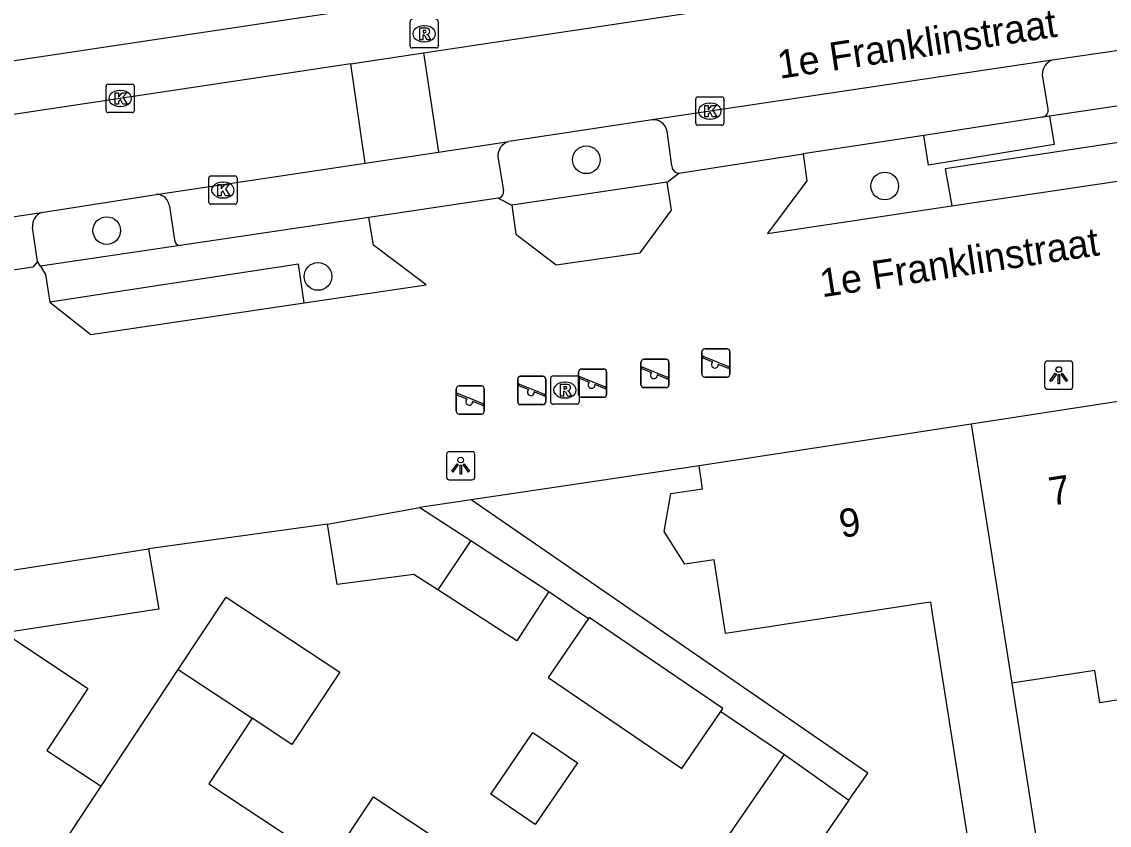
# Model space of a CAD drawing. Extents: x 159280 to 160375, y 384531 to 385872.
# Drawn here: x 159979.67 to 160018.12, y 384916.91 to 384945.31 of the extents above; entities that cross this region are included whole.
import ezdxf

# ---------------------------------------------------------------- set-up
doc = ezdxf.new("R2010")
doc.units = 0
for name, color, linetype in [('IMGEO_Boom', 7, 'Continuous'), ('IMGEO_Groenvoorziening', 7, 'Continuous'), ('IMGEO_Haag', 7, 'Continuous'), ('IMGEO_Kolk', 7, 'Continuous'), ('IMGEO_Lichtpunt', 7, 'Continuous'), ('IMGEO_Muur', 7, 'Continuous'), ('IMGEO_Openbare_ruimte_label', 7, 'Continuous'), ('IMGEO_Pand', 7, 'Continuous'), ('IMGEO_Pand_nummerreeks', 7, 'Continuous'), ('IMGEO_Parkeervlak_open', 7, 'Continuous'), ('IMGEO_Rijbaan_lokaal_open', 7, 'Continuous'), ('IMGEO_Rioolput', 7, 'Continuous'), ('IMGEO_Speelvoorziening', 7, 'Continuous'), ('IMGEO_Voetpad_open', 7, 'Continuous')]:
    doc.layers.add(name, color=color, linetype=linetype)

msp = doc.modelspace()

# ---------------------------------------------------------------- linework, layer by layer
at = {"layer": 'IMGEO_Boom'}
for centre in [(159999.633, 384940.428), (160010.186, 384939.502), (159982.677, 384937.926), (159990.146, 384936.304)]:
    msp.add_circle(centre, 0.489, dxfattribs=at)
at = {"layer": 'IMGEO_Groenvoorziening'}
for points in [[(160020.844, 384942.686), (160016.009, 384941.971)], [(159985.275, 384937.401), (159980.33, 384936.67)]]:
    msp.add_lwpolyline(points, dxfattribs=at)
at = {"layer": 'IMGEO_Haag'}
for points in [[(160020.938, 384941.416), (160012.317, 384940.106), (160012.552, 384938.798)], [(160002.494, 384939.636), (159996.998, 384938.821)], [(159989.658, 384935.367), (159989.46, 384936.74), (159980.663, 384935.394)]]:
    msp.add_lwpolyline(points, dxfattribs=at)
at = {"layer": 'IMGEO_Kolk'}
for p, q in [((159982.65, 384942.17), (159982.65, 384943.022)), ((159982.725, 384943.096), (159983.577, 384943.096)), ((159983.651, 384943.022), (159983.651, 384942.17)), ((159983.138, 384942.876), (159983.163, 384942.876)), ((160003.5, 384941.722), (160003.5, 384942.574)), ((160003.575, 384942.648), (160004.427, 384942.648)), ((160004.501, 384942.574), (160004.501, 384941.722)), ((159983.161, 384942.316), (159983.136, 384942.316)), ((160003.988, 384942.428), (160004.013, 384942.428)), ((159983.577, 384942.096), (159982.725, 384942.096)), ((160004.011, 384941.868), (160003.986, 384941.868)), ((160004.427, 384941.648), (160003.575, 384941.648)), ((159986.358, 384939.858), (159987.21, 384939.858)), ((159986.283, 384938.932), (159986.283, 384939.784)), ((159986.771, 384939.638), (159986.796, 384939.638)), ((159987.284, 384939.784), (159987.284, 384938.932)), ((159987.21, 384938.858), (159986.358, 384938.858)), ((159986.794, 384939.078), (159986.769, 384939.078))]:
    msp.add_line(p, q, dxfattribs=at)
for points in [[(159982.65, 384942.17), (159982.65, 384943.022)], [(159982.725, 384943.096), (159983.577, 384943.096)], [(159983.651, 384943.022), (159983.651, 384942.17)], [(159982.971, 384942.796), (159983.094, 384942.796), (159983.094, 384942.645), (159983.224, 384942.796), (159983.388, 384942.796), (159983.242, 384942.645), (159983.395, 384942.396), (159983.243, 384942.396), (159983.158, 384942.56), (159983.094, 384942.493), (159983.094, 384942.396), (159982.971, 384942.396), (159982.971, 384942.796)], [(160003.5, 384941.722), (160003.5, 384942.574)], [(160003.575, 384942.648), (160004.427, 384942.648)], [(160004.501, 384942.574), (160004.501, 384941.722)], [(160003.821, 384942.348), (160003.944, 384942.348), (160003.944, 384942.197), (160004.074, 384942.348), (160004.238, 384942.348), (160004.092, 384942.197), (160004.245, 384941.948), (160004.093, 384941.948), (160004.008, 384942.112), (160003.944, 384942.045), (160003.944, 384941.948), (160003.821, 384941.948), (160003.821, 384942.348)], [(159983.577, 384942.096), (159982.725, 384942.096)], [(160004.427, 384941.648), (160003.575, 384941.648)], [(159986.358, 384939.858), (159987.21, 384939.858)], [(159986.283, 384938.932), (159986.283, 384939.784)], [(159986.604, 384939.558), (159986.727, 384939.558), (159986.727, 384939.407), (159986.857, 384939.558), (159987.021, 384939.558), (159986.875, 384939.407), (159987.028, 384939.158), (159986.876, 384939.158), (159986.791, 384939.322), (159986.727, 384939.255), (159986.727, 384939.158), (159986.604, 384939.158), (159986.604, 384939.558)], [(159987.284, 384939.784), (159987.284, 384938.932)], [(159987.21, 384938.858), (159986.358, 384938.858)]]:
    msp.add_lwpolyline(points, dxfattribs=at)
for centre, start, end in [((159982.727, 384943.02), 91.552, 178.448), ((159982.727, 384943.02), 91.552, 178.448), ((159983.575, 384943.02), 1.552, 88.448), ((159983.575, 384943.02), 1.552, 88.448), ((160003.577, 384942.572), 91.552, 178.448), ((160003.577, 384942.572), 91.552, 178.448), ((160004.425, 384942.572), 1.552, 88.448), ((160004.425, 384942.572), 1.552, 88.448), ((159982.727, 384942.172), 181.552, 268.448), ((159982.727, 384942.172), 181.552, 268.448), ((159983.575, 384942.172), 271.552, 358.448), ((159983.575, 384942.172), 271.552, 358.448), ((160003.577, 384941.724), 181.552, 268.448), ((160003.577, 384941.724), 181.552, 268.448), ((160004.425, 384941.724), 271.552, 358.448), ((160004.425, 384941.724), 271.552, 358.448), ((159986.36, 384939.782), 91.552, 178.448), ((159986.36, 384939.782), 91.552, 178.448), ((159987.208, 384939.782), 1.552, 88.448), ((159987.208, 384939.782), 1.552, 88.448), ((159986.36, 384938.934), 181.552, 268.448), ((159986.36, 384938.934), 181.552, 268.448), ((159987.208, 384938.934), 271.552, 358.448), ((159987.208, 384938.934), 271.552, 358.448)]:
    msp.add_arc(centre, 0.0765, start, end, dxfattribs=at)
for centre, major_axis, ratio, start_param, end_param in [((159983.137, 384942.596), (-0.387, 0.002), 0.722429, 4.712389, 7.853982), ((159983.162, 384942.596), (-0.39, 0.002), 0.717154, 1.570796, 4.712389), ((160003.987, 384942.148), (-0.387, 0.002), 0.722429, 4.712389, 7.853982), ((160004.012, 384942.148), (-0.39, 0.002), 0.717154, 1.570796, 4.712389), ((159986.77, 384939.358), (-0.387, 0.002), 0.722429, 4.712389, 7.853982), ((159986.795, 384939.358), (-0.39, 0.002), 0.717154, 1.570796, 4.712389)]:
    msp.add_ellipse(centre, major_axis=major_axis, ratio=ratio, start_param=start_param, end_param=end_param, dxfattribs=at)
at = {"layer": 'IMGEO_Lichtpunt'}
for p, q in [((160015.84, 384933.218), (160015.84, 384932.411)), ((160015.84, 384933.218), (160015.84, 384932.411)), ((160016.742, 384933.313), (160015.934, 384933.313)), ((160016.742, 384933.313), (160015.934, 384933.313)), ((160016.836, 384932.411), (160016.836, 384933.218)), ((160016.836, 384932.411), (160016.836, 384933.218)), ((160015.934, 384932.317), (160016.742, 384932.317)), ((160015.934, 384932.317), (160016.742, 384932.317)), ((159994.694, 384930.016), (159994.694, 384929.209)), ((159994.694, 384930.016), (159994.694, 384929.209)), ((159995.596, 384930.111), (159994.788, 384930.111)), ((159995.596, 384930.111), (159994.788, 384930.111)), ((159995.69, 384929.209), (159995.69, 384930.016)), ((159995.69, 384929.209), (159995.69, 384930.016)), ((159994.788, 384929.115), (159995.596, 384929.115)), ((159994.788, 384929.115), (159995.596, 384929.115))]:
    msp.add_line(p, q, dxfattribs=at)
for points in [[(160016.214, 384932.882), (160016.253, 384932.854), (160016.065, 384932.592), (160016.027, 384932.619), (160016.214, 384932.882)], [(160016.316, 384932.834), (160016.363, 384932.834), (160016.363, 384932.512), (160016.316, 384932.512), (160016.316, 384932.834)], [(160016.426, 384932.854), (160016.464, 384932.881), (160016.651, 384932.619), (160016.612, 384932.591), (160016.426, 384932.854)], [(159995.068, 384929.68), (159995.107, 384929.652), (159994.919, 384929.39), (159994.881, 384929.417), (159995.068, 384929.68)], [(159995.17, 384929.632), (159995.217, 384929.632), (159995.217, 384929.31), (159995.17, 384929.31), (159995.17, 384929.632)], [(159995.28, 384929.652), (159995.318, 384929.679), (159995.505, 384929.417), (159995.466, 384929.389), (159995.28, 384929.652)]]:
    msp.add_lwpolyline(points, dxfattribs=at)
for centre in [(160016.339, 384933.016), (159995.193, 384929.814)]:
    msp.add_circle(centre, 0.0994, dxfattribs=at)
for centre, start, end in [((160015.934, 384933.218), 90, 180), ((160015.934, 384933.218), 90, 180), ((160016.742, 384933.218), 0, 90), ((160016.742, 384933.218), 0, 90), ((160015.934, 384932.411), 180, 270), ((160015.934, 384932.411), 180, 270), ((160016.742, 384932.411), 270, 0), ((160016.742, 384932.411), 270, 360), ((159994.788, 384930.016), 90, 180), ((159994.788, 384930.016), 90, 180), ((159995.596, 384930.016), 0, 90), ((159995.596, 384930.016), 0, 90), ((159994.788, 384929.209), 180, 270), ((159994.788, 384929.209), 180, 270), ((159995.596, 384929.209), 270, 0), ((159995.596, 384929.209), 270, 360)]:
    msp.add_arc(centre, 0.0946, start, end, dxfattribs=at)
at = {"layer": 'IMGEO_Muur'}
msp.add_lwpolyline([(159990.483, 384927.547), (159984.158, 384926.682)], dxfattribs=at)
at = {"layer": 'IMGEO_Pand'}
for points in [[(160018.443, 384931.884), (160013.237, 384931.084)], [(160013.237, 384931.084), (160003.621, 384929.606)], [(160013.237, 384931.084), (160014.679, 384921.923)], [(160014.183, 384915.903), (160013.101, 384916.606), (160011.875, 384924.394), (160011.812, 384924.793), (160011.555, 384924.754), (160004.559, 384923.679), (160004.159, 384926.282), (160003.112, 384926.129), (160002.389, 384927.287), (160002.617, 384928.636), (160003.745, 384928.795), (160003.621, 384929.606)], [(159990.483, 384927.547), (159993.751, 384928.135)], [(159993.751, 384928.135), (159995.544, 384926.966)], [(159994.385, 384925.224), (159993.539, 384925.771), (159990.818, 384925.419), (159990.483, 384927.547)], [(159995.544, 384926.966), (159994.385, 384925.224)], [(159995.544, 384926.966), (159998.308, 384925.164)], [(159966.07, 384923.849), (159984.158, 384926.682)], [(159984.158, 384926.682), (159984.522, 384924.544), (159979.066, 384923.712), (159979.666, 384923.309)], [(159985.205, 384922.412), (159986.896, 384924.971), (159990.912, 384922.317), (159989.222, 384919.759), (159987.815, 384920.688)], [(159998.308, 384925.164), (159997.173, 384923.422), (159994.385, 384925.224)], [(159999.708, 384924.211), (159998.289, 384922.124), (160003.014, 384918.911), (160004.388, 384920.932)], [(160004.388, 384920.932), (160004.459, 384921.036), (159999.734, 384924.249), (159999.708, 384924.211)], [(159979.666, 384923.309), (159982.004, 384921.742), (159980.558, 384919.553), (159982.477, 384918.284)], [(160019.855, 384922.687), (160020.025, 384921.582), (160017.788, 384921.238), (160017.613, 384922.374), (160014.679, 384921.923)], [(159982.477, 384918.284), (159985.205, 384922.412)], [(159985.205, 384922.412), (159987.815, 384920.688)], [(160014.679, 384921.923), (160015.791, 384914.859)], [(159987.815, 384920.688), (159986.283, 384918.369), (159988.745, 384916.74)], [(159997.83, 384916.929), (159996.256, 384918), (159997.744, 384920.187), (159999.318, 384919.116), (159997.83, 384916.929)], [(160008.92, 384917.789), (160004.827, 384911.846), (160002.545, 384913.46), (160006.638, 384919.402)], [(160006.638, 384919.402), (160008.92, 384917.789)], [(159979.675, 384913.197), (159981.407, 384915.814), (159981.016, 384916.073), (159982.477, 384918.284)], [(159988.745, 384916.74), (159990.543, 384915.551), (159992.104, 384917.913), (159994.882, 384916.078)]]:
    msp.add_lwpolyline(points, dxfattribs=at)
at = {"layer": 'IMGEO_Parkeervlak_open'}
for points in [[(160015.967, 384942.216), (160015.758, 384943.431)], [(160002.652, 384940.212), (160002.489, 384941.445)], [(160011.563, 384941.291), (160007.301, 384940.637)], [(159996.504, 384940.539), (159996.701, 384939.325)], [(159984.889, 384938.789), (159985.073, 384937.597)], [(159991.946, 384938.393), (159985.275, 384937.401)], [(159980.232, 384936.834), (159980.055, 384938.04)]]:
    msp.add_lwpolyline(points, dxfattribs=at)
for centre, radius, start, end in [((160016.291, 384943.447), 0.534, 110.3327, 181.6744), ((160015.719, 384942.181), 0.25, 278.67, 7.9813), ((160001.992, 384941.337), 0.508, 12.2745, 93.7784), ((159997.031, 384940.561), 0.527, 105.7217, 182.4295), ((160002.903, 384940.212), 0.251, 179.9874, 269.0922), ((159984.437, 384938.752), 0.454, 4.718, 92.2575), ((159996.492, 384939.284), 0.213, 275.6687, 11.1005), ((159980.552, 384938.099), 0.5, 110.9601, 186.7287), ((159985.273, 384937.601), 0.2, 181.0683, 270.6591)]:
    msp.add_arc(centre, radius, start, end, dxfattribs=at)
at = {"layer": 'IMGEO_Rijbaan_lokaal_open'}
for points in [[(159993.871, 384944.207), (160041.836, 384951.414)], [(160020.251, 384944.553), (160016.106, 384943.947)], [(159991.306, 384943.822), (159993.871, 384944.207)], [(159993.871, 384944.207), (159994.406, 384940.698)], [(159991.306, 384943.822), (159958.878, 384938.949)], [(159991.814, 384940.311), (159991.306, 384943.822)], [(160016.106, 384943.947), (160001.959, 384941.844)], [(160001.959, 384941.844), (159996.888, 384941.069)], [(159994.406, 384940.698), (159996.888, 384941.069)], [(159991.814, 384940.311), (159994.406, 384940.698)], [(159984.419, 384939.205), (159991.814, 384940.311)], [(159980.373, 384938.566), (159984.419, 384939.205)], [(159964.848, 384936.246), (159980.373, 384938.566)]]:
    msp.add_lwpolyline(points, dxfattribs=at)
at = {"layer": 'IMGEO_Rioolput'}
for p, q in [((159993.399, 384944.455), (159993.399, 384945.307)), ((159994.4, 384945.307), (159994.4, 384944.455)), ((159993.887, 384945.161), (159993.912, 384945.161)), ((159993.91, 384944.601), (159993.885, 384944.601)), ((159994.326, 384944.381), (159993.474, 384944.381)), ((159998.375, 384931.863), (159998.375, 384932.715)), ((159998.45, 384932.789), (159999.302, 384932.789)), ((159998.863, 384932.569), (159998.888, 384932.569)), ((159999.376, 384932.715), (159999.376, 384931.863)), ((159999.302, 384931.789), (159998.45, 384931.789)), ((159998.886, 384932.009), (159998.861, 384932.009))]:
    msp.add_line(p, q, dxfattribs=at)
for points in [[(159993.399, 384944.455), (159993.399, 384945.307)], [(159994.4, 384945.307), (159994.4, 384944.455)], [(159993.988, 384945.079), (159993.736, 384945.081), (159993.736, 384944.681)], [(159993.914, 384945), (159993.86, 384945), (159993.86, 384944.919)], [(159993.86, 384944.919), (159993.912, 384944.919)], [(159993.736, 384944.681), (159993.86, 384944.681), (159993.86, 384944.843), (159993.871, 384944.843)], [(159993.918, 384944.814), (159993.989, 384944.681), (159994.129, 384944.681), (159994.064, 384944.807)], [(159994.326, 384944.381), (159993.474, 384944.381)], [(159998.375, 384931.863), (159998.375, 384932.715)], [(159998.45, 384932.789), (159999.302, 384932.789)], [(159999.376, 384932.715), (159999.376, 384931.863)], [(159998.964, 384932.487), (159998.712, 384932.489), (159998.712, 384932.089)], [(159998.712, 384932.089), (159998.836, 384932.089), (159998.836, 384932.251), (159998.847, 384932.251)], [(159998.89, 384932.408), (159998.836, 384932.408), (159998.836, 384932.327)], [(159998.836, 384932.327), (159998.888, 384932.327)], [(159998.894, 384932.222), (159998.965, 384932.089), (159999.105, 384932.089), (159999.04, 384932.215)], [(159999.302, 384931.789), (159998.45, 384931.789)]]:
    msp.add_lwpolyline(points, dxfattribs=at)
for centre, radius, start, end in [((159993.476, 384945.305), 0.0765, 91.552, 178.448), ((159993.476, 384945.305), 0.0765, 91.552, 178.448), ((159994.324, 384945.305), 0.0765, 1.552, 88.448), ((159994.324, 384945.305), 0.0765, 1.552, 88.448), ((159993.896, 384945.108), 0.19, 274.7715, 282.9687), ((159993.92, 384944.904), 0.0964, 77.0061, 93.1865), ((159993.934, 384944.961), 0.0378, 276.6634, 79.6772), ((159993.987, 384944.969), 0.109, 350.3612, 89.416), ((159993.985, 384944.969), 0.112, 277.5842, 350.9817), ((159993.969, 384944.754), 0.108, 29.5134, 73.7905), ((159993.87, 384944.79), 0.0533, 26.0293, 88.6989), ((159993.476, 384944.457), 0.0765, 181.552, 268.448), ((159993.476, 384944.457), 0.0765, 181.552, 268.448), ((159994.324, 384944.457), 0.0765, 271.552, 358.448), ((159994.324, 384944.457), 0.0765, 271.552, 358.448), ((159998.452, 384932.713), 0.0765, 91.552, 178.448), ((159998.452, 384932.713), 0.0765, 91.552, 178.448), ((159999.3, 384932.713), 0.0765, 1.552, 88.448), ((159999.3, 384932.713), 0.0765, 1.552, 88.448), ((159998.846, 384932.198), 0.0533, 26.0293, 88.6989), ((159998.872, 384932.516), 0.19, 274.7715, 282.9687), ((159998.896, 384932.312), 0.0964, 77.0061, 93.1865), ((159998.91, 384932.369), 0.0378, 276.6634, 79.6772), ((159998.963, 384932.377), 0.109, 350.3612, 89.416), ((159998.961, 384932.377), 0.112, 277.5842, 350.9817), ((159998.945, 384932.162), 0.108, 29.5134, 73.7905), ((159998.452, 384931.865), 0.0765, 181.552, 268.448), ((159998.452, 384931.865), 0.0765, 181.552, 268.448), ((159999.3, 384931.865), 0.0765, 271.552, 358.448), ((159999.3, 384931.865), 0.0765, 271.552, 358.448)]:
    msp.add_arc(centre, radius, start, end, dxfattribs=at)
for centre, major_axis, ratio, start_param, end_param in [((159993.886, 384944.881), (-0.387, 0.002), 0.722429, 4.712389, 7.853982), ((159993.911, 384944.881), (-0.39, 0.002), 0.717154, 1.570796, 4.712389), ((159998.862, 384932.289), (-0.387, 0.002), 0.722429, 4.712389, 7.853982), ((159998.887, 384932.289), (-0.39, 0.002), 0.717154, 1.570796, 4.712389)]:
    msp.add_ellipse(centre, major_axis=major_axis, ratio=ratio, start_param=start_param, end_param=end_param, dxfattribs=at)
at = {"layer": 'IMGEO_Speelvoorziening'}
for p, q in [((160003.819, 384933.747), (160004.609, 384933.747)), ((160004.609, 384933.747), (160003.819, 384933.747)), ((160001.663, 384933.375), (160002.453, 384933.375)), ((160002.453, 384933.375), (160001.663, 384933.375)), ((160003.719, 384932.847), (160003.719, 384933.647)), ((160003.719, 384933.647), (160003.719, 384932.847)), ((160004.102, 384933.275), (160003.763, 384933.412)), ((160003.788, 384933.472), (160004.664, 384933.119)), ((160004.709, 384933.647), (160004.709, 384932.847)), ((160004.709, 384932.847), (160004.709, 384933.647)), ((159999.459, 384933.033), (160000.249, 384933.033)), ((160000.249, 384933.033), (159999.459, 384933.033)), ((160001.563, 384932.475), (160001.563, 384933.275)), ((160001.563, 384933.275), (160001.563, 384932.475)), ((160001.946, 384932.903), (160001.607, 384933.04)), ((160001.632, 384933.1), (160002.508, 384932.747)), ((160002.553, 384933.275), (160002.553, 384932.475)), ((160002.553, 384932.475), (160002.553, 384933.275)), ((160004.64, 384933.059), (160004.3, 384933.196)), ((159997.206, 384931.876), (159997.206, 384932.676)), ((159997.206, 384932.676), (159997.206, 384931.876)), ((159997.306, 384932.776), (159998.096, 384932.776)), ((159998.096, 384932.776), (159997.306, 384932.776)), ((159998.196, 384932.676), (159998.196, 384931.876)), ((159998.196, 384931.876), (159998.196, 384932.676)), ((159999.359, 384932.133), (159999.359, 384932.933)), ((159999.359, 384932.933), (159999.359, 384932.133)), ((159999.742, 384932.561), (159999.403, 384932.698)), ((159999.428, 384932.758), (160000.304, 384932.405)), ((160000.349, 384932.933), (160000.349, 384932.133)), ((160000.349, 384932.133), (160000.349, 384932.933)), ((160002.484, 384932.687), (160002.144, 384932.824)), ((160004.609, 384932.747), (160003.819, 384932.747)), ((160003.819, 384932.747), (160004.609, 384932.747)), ((159995.032, 384931.537), (159995.032, 384932.337)), ((159995.032, 384932.337), (159995.032, 384931.537)), ((159995.132, 384932.437), (159995.922, 384932.437)), ((159995.922, 384932.437), (159995.132, 384932.437)), ((159996.022, 384932.337), (159996.022, 384931.537)), ((159996.022, 384931.537), (159996.022, 384932.337)), ((159997.589, 384932.304), (159997.25, 384932.441)), ((159997.275, 384932.501), (159998.151, 384932.148)), ((159998.127, 384932.088), (159997.787, 384932.225)), ((160000.28, 384932.345), (159999.94, 384932.482)), ((160002.453, 384932.375), (160001.663, 384932.375)), ((160001.663, 384932.375), (160002.453, 384932.375)), ((159995.415, 384931.965), (159995.076, 384932.102)), ((159995.101, 384932.162), (159995.977, 384931.809)), ((159995.953, 384931.749), (159995.613, 384931.886)), ((160000.249, 384932.033), (159999.459, 384932.033)), ((159999.459, 384932.033), (160000.249, 384932.033)), ((159995.922, 384931.437), (159995.132, 384931.437)), ((159995.132, 384931.437), (159995.922, 384931.437)), ((159998.096, 384931.776), (159997.306, 384931.776)), ((159997.306, 384931.776), (159998.096, 384931.776))]:
    msp.add_line(p, q, dxfattribs=at)
for centre, radius, start, end in [((160003.819, 384933.647), 0.1, 90, 180), ((160003.819, 384933.647), 0.1, 90, 180), ((160004.609, 384933.647), 0.1, 0, 90), ((160004.609, 384933.647), 0.1, 360, 90), ((160001.663, 384933.275), 0.1, 90, 180), ((160001.663, 384933.275), 0.1, 90, 180), ((160002.453, 384933.275), 0.1, 0, 90), ((160002.453, 384933.275), 0.1, 360, 90), ((160003.776, 384933.442), 0.0327, 68.078, 248.078), ((159999.459, 384932.933), 0.1, 90, 180), ((159999.459, 384932.933), 0.1, 90, 180), ((160000.249, 384932.933), 0.1, 0, 90), ((160000.249, 384932.933), 0.1, 360, 90), ((160001.62, 384933.07), 0.0327, 68.078, 248.078), ((160004.181, 384933.185), 0.12, 130.9928, 5.1632), ((160004.652, 384933.089), 0.0327, 248.078, 68.078), ((159997.306, 384932.676), 0.1, 90, 180), ((159997.306, 384932.676), 0.1, 90, 180), ((159998.096, 384932.676), 0.1, 0, 90), ((159998.096, 384932.676), 0.1, 360, 90), ((159999.416, 384932.728), 0.0327, 68.078, 248.078), ((159999.821, 384932.471), 0.12, 130.9928, 5.1632), ((160002.025, 384932.813), 0.12, 130.9928, 5.1632), ((160002.496, 384932.717), 0.0327, 248.078, 68.078), ((160003.819, 384932.847), 0.1, 180, 270), ((160003.819, 384932.847), 0.1, 180, 270), ((160004.609, 384932.847), 0.1, 270, 0), ((160004.609, 384932.847), 0.1, 270, 0), ((159995.132, 384932.337), 0.1, 90, 180), ((159995.132, 384932.337), 0.1, 90, 180), ((159995.922, 384932.337), 0.1, 0, 90), ((159995.922, 384932.337), 0.1, 360, 90), ((159997.263, 384932.471), 0.0327, 68.078, 248.078), ((159997.668, 384932.214), 0.12, 130.9928, 5.1632), ((160000.292, 384932.375), 0.0327, 248.078, 68.078), ((160001.663, 384932.475), 0.1, 180, 270), ((160001.663, 384932.475), 0.1, 180, 270), ((160002.453, 384932.475), 0.1, 270, 0), ((160002.453, 384932.475), 0.1, 270, 0), ((159995.089, 384932.132), 0.0327, 68.078, 248.078), ((159995.494, 384931.875), 0.12, 130.9928, 5.1632), ((159995.965, 384931.779), 0.0327, 248.078, 68.078), ((159997.306, 384931.876), 0.1, 180, 270), ((159997.306, 384931.876), 0.1, 180, 270), ((159998.096, 384931.876), 0.1, 270, 0), ((159998.096, 384931.876), 0.1, 270, 0), ((159998.139, 384932.118), 0.0327, 248.078, 68.078), ((159999.459, 384932.133), 0.1, 180, 270), ((159999.459, 384932.133), 0.1, 180, 270), ((160000.249, 384932.133), 0.1, 270, 0), ((160000.249, 384932.133), 0.1, 270, 0), ((159995.132, 384931.537), 0.1, 180, 270), ((159995.132, 384931.537), 0.1, 180, 270), ((159995.922, 384931.537), 0.1, 270, 0), ((159995.922, 384931.537), 0.1, 270, 0)]:
    msp.add_arc(centre, radius, start, end, dxfattribs=at)
at = {"layer": 'IMGEO_Voetpad_open'}
for points in [[(159959.209, 384940.91), (160040.921, 384953.179)], [(160016.009, 384941.971), (160016.175, 384940.968), (160011.734, 384940.237), (160011.563, 384941.291)], [(160015.757, 384941.934), (160011.563, 384941.291)], [(160016.009, 384941.971), (160015.757, 384941.934)], [(160012.552, 384938.798), (160019.756, 384939.876), (160020.938, 384941.416)], [(160002.899, 384939.961), (160007.301, 384940.637)], [(160007.301, 384940.637), (160007.428, 384939.686), (160006.044, 384937.825), (160012.552, 384938.798)], [(160002.494, 384939.636), (160002.899, 384939.961)], [(159996.998, 384938.821), (159997.146, 384937.804), (159998.565, 384936.71), (160001.535, 384937.14), (160002.643, 384938.652), (160002.494, 384939.636)], [(159996.513, 384939.072), (159991.946, 384938.393)], [(159996.513, 384939.072), (159996.998, 384938.821)], [(159989.658, 384935.367), (159993.968, 384936.004), (159992.106, 384937.411), (159991.946, 384938.393)], [(159980.232, 384936.834), (159980.06, 384936.63), (159965.782, 384934.464)], [(159980.33, 384936.67), (159980.232, 384936.834)], [(159980.33, 384936.67), (159980.506, 384936.376), (159980.663, 384935.394)], [(159980.663, 384935.394), (159982.116, 384934.253), (159989.658, 384935.367)], [(160003.621, 384929.606), (160000, 384929.067), (159995.563, 384928.405)], [(159995.563, 384928.405), (159993.751, 384928.135)], [(160008.92, 384917.789), (160009.582, 384918.75), (159995.563, 384928.405)], [(159990.483, 384927.547), (159984.158, 384926.682)], [(159998.308, 384925.164), (159999.708, 384924.211)], [(160004.388, 384920.932), (160006.638, 384919.402)]]:
    msp.add_lwpolyline(points, dxfattribs=at)

# ---------------------------------------------------------------- texts
at = {"layer": 'IMGEO_Openbare_ruimte_label'}
for p in [(160006.471, 384943.288), (160007.968, 384935.566)]:
    msp.add_text('1e Franklinstraat', height=1, rotation=8.6242, dxfattribs=at).set_placement(p)
at = {"layer": 'IMGEO_Pand_nummerreeks'}
for s, rotation, p in [('7', 8.7491, (160016.067, 384928.199)), ('9', 8.7319, (160008.654, 384927.06))]:
    msp.add_text(s, height=1, rotation=rotation, dxfattribs=at).set_placement(p)

doc.saveas('drawing.dxf')
